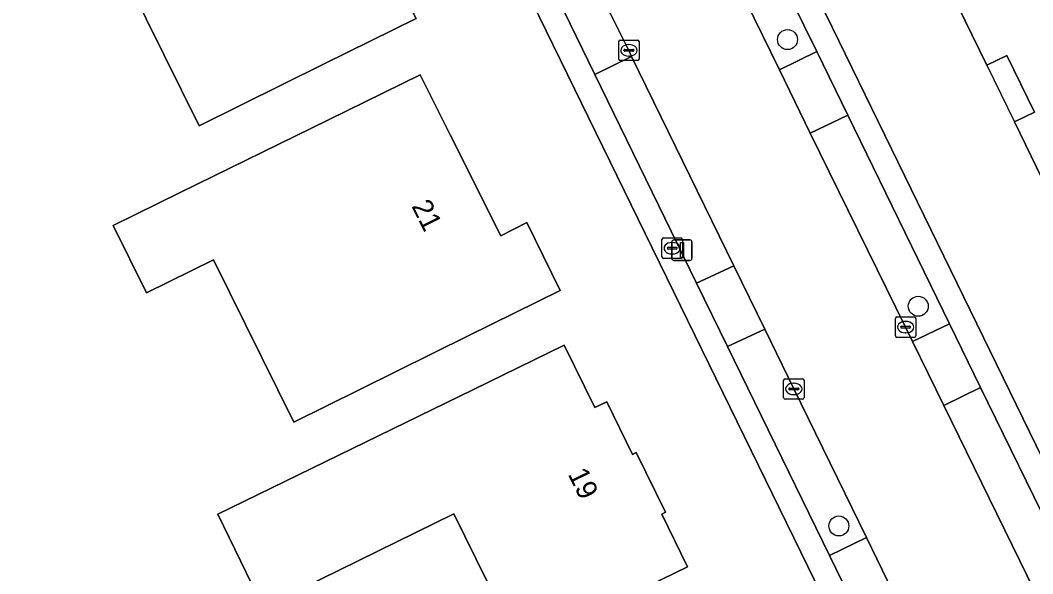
# Model space of a CAD drawing. Extents: x 160455 to 162082, y 388339 to 389736.
# Drawn here: x 160606.38 to 160656.03, y 389185.68 to 389212.81 of the extents above; entities that cross this region are included whole.
import ezdxf

# ---------------------------------------------------------------- set-up
doc = ezdxf.new("R2010")
doc.units = 0
for name, color, linetype in [('IMGEO_Boom', 7, 'Continuous'), ('IMGEO_Brandkraan', 7, 'Continuous'), ('IMGEO_Erf', 7, 'Continuous'), ('IMGEO_Kolk', 7, 'Continuous'), ('IMGEO_Lichtmast', 7, 'Continuous'), ('IMGEO_Pand', 7, 'Continuous'), ('IMGEO_Pand_nummerreeks', 7, 'Continuous'), ('IMGEO_Pand_overbouw', 7, 'Continuous'), ('IMGEO_Parkeervlak_halfverhard', 7, 'Continuous'), ('IMGEO_Parkeervlak_open', 7, 'Continuous'), ('IMGEO_Rijbaan_lokaal_gesloten', 7, 'Continuous'), ('IMGEO_Voetpad_open', 7, 'Continuous')]:
    doc.layers.add(name, color=color, linetype=linetype)

msp = doc.modelspace()

# ---------------------------------------------------------------- linework, layer by layer
at = {"layer": 'IMGEO_Boom'}
for centre in [(160644.006, 389211.86), (160650.419, 389198.788), (160646.526, 389188.019)]:
    msp.add_circle(centre, 0.489, dxfattribs=at)
at = {"layer": 'IMGEO_Brandkraan'}
for p, q in [((160637.851, 389201.208), (160637.851, 389202.06)), ((160637.926, 389202.134), (160638.778, 389202.134)), ((160638.339, 389201.914), (160638.364, 389201.914)), ((160638.852, 389202.06), (160638.852, 389201.208)), ((160638.11, 389201.628), (160638.11, 389201.64)), ((160638.548, 389201.591), (160638.15, 389201.591)), ((160638.153, 389201.677), (160638.551, 389201.677)), ((160638.362, 389201.354), (160638.337, 389201.354)), ((160638.594, 389201.64), (160638.594, 389201.628)), ((160638.778, 389201.134), (160637.926, 389201.134))]:
    msp.add_line(p, q, dxfattribs=at)
for points in [[(160637.851, 389201.208), (160637.851, 389202.06)], [(160637.926, 389202.134), (160638.778, 389202.134)], [(160638.852, 389202.06), (160638.852, 389201.208)], [(160638.778, 389201.134), (160637.926, 389201.134)]]:
    msp.add_lwpolyline(points, dxfattribs=at)
for centre, radius, start, end in [((160637.928, 389202.058), 0.0765, 91.552, 178.448), ((160637.928, 389202.058), 0.0765, 91.552, 178.448), ((160638.776, 389202.058), 0.0765, 1.552, 88.448), ((160638.776, 389202.058), 0.0765, 1.552, 88.448), ((160637.928, 389201.21), 0.0765, 181.552, 268.448), ((160637.928, 389201.21), 0.0765, 181.552, 268.448), ((160638.15, 389201.637), 0.0403, 85.8775, 175.7526), ((160638.147, 389201.627), 0.0366, 178.938, 274.7102), ((160638.551, 389201.634), 0.043, 264.8664, 352.4533), ((160638.555, 389201.639), 0.0386, 1.7309, 96.639), ((160638.776, 389201.21), 0.0765, 271.552, 358.448), ((160638.776, 389201.21), 0.0765, 271.552, 358.448)]:
    msp.add_arc(centre, radius, start, end, dxfattribs=at)
for centre, major_axis, ratio, start_param, end_param in [((160638.338, 389201.634), (-0.387, 0.002), 0.722429, 4.712389, 7.853982), ((160638.363, 389201.634), (-0.39, 0.002), 0.717154, 1.570796, 4.712389)]:
    msp.add_ellipse(centre, major_axis=major_axis, ratio=ratio, start_param=start_param, end_param=end_param, dxfattribs=at)
at = {"layer": 'IMGEO_Erf'}
for points in [[(160618.708, 389268.606), (160627.813, 389250), (160632.561, 389240.296), (160646.195, 389212.463), (160659.1, 389186.029), (160660.56, 389183.089), (160678.005, 389191.833), (160676.861, 389194.242), (160682.461, 389196.902), (160684.112, 389193.427), (160682.056, 389192.45), (160691.863, 389192.737), (160725.28, 389193.626), (160724.604, 389194.964), (160713.416, 389216.926), (160708.883, 389226.189), (160697.231, 389250)], [(160650.888, 389173.962), (160644.997, 389186.036), (160631.834, 389212.986), (160618.655, 389239.938), (160613.732, 389250), (160608.869, 389259.939)]]:
    msp.add_lwpolyline(points, dxfattribs=at)
for points in [[(160618.971, 389223.394), (160620.619, 389220.078), (160621.888, 389220.709), (160623.972, 389216.549), (160625.801, 389212.899), (160621.319, 389210.685), (160615.147, 389207.635), (160611.689, 389214.634), (160608.963, 389213.287), (160606.887, 389217.488), (160603.787, 389215.973), (160603.267, 389217.025), (160607.512, 389219.123), (160608.042, 389218.052), (160614.479, 389221.199)], [(160665.378, 389207.33), (160661.788, 389205.579), (160657.294, 389203.387), (160655.135, 389207.821), (160656.114, 389208.298), (160654.759, 389211.08), (160653.781, 389210.604), (160651.622, 389215.038), (160656.116, 389217.231), (160664.148, 389221.148), (160666.31, 389216.715), (160661.375, 389214.308), (160662.727, 389211.536), (160663.212, 389211.772)], [(160625.986, 389210.127), (160627.476, 389207.166), (160629.951, 389202.245), (160631.229, 389202.888), (160632.862, 389199.567), (160628.381, 389197.35), (160623.035, 389194.703), (160619.798, 389193.101), (160615.856, 389201.067), (160612.578, 389199.445), (160610.943, 389202.747), (160614.227, 389204.358), (160621.498, 389207.925)], [(160633.062, 389196.88), (160634.556, 389193.819), (160635.14, 389194.104), (160636.398, 389191.527), (160636.586, 389191.619), (160638.031, 389188.687), (160637.842, 389188.595), (160639.097, 389186.014), (160634.604, 389183.821), (160630.896, 389182.01), (160627.648, 389188.614), (160618.293, 389184.014), (160616.062, 389188.591), (160628.568, 389194.689)]]:
    msp.add_lwpolyline(points, close=True, dxfattribs=at)
at = {"layer": 'IMGEO_Kolk'}
for p, q in [((160635.728, 389210.907), (160635.728, 389211.759)), ((160635.803, 389211.833), (160636.655, 389211.833)), ((160636.729, 389211.759), (160636.729, 389210.907)), ((160635.987, 389211.327), (160635.987, 389211.339)), ((160636.425, 389211.29), (160636.027, 389211.29)), ((160636.03, 389211.376), (160636.428, 389211.376)), ((160636.216, 389211.613), (160636.241, 389211.613)), ((160636.471, 389211.339), (160636.471, 389211.327)), ((160636.655, 389210.833), (160635.803, 389210.833)), ((160636.239, 389211.053), (160636.214, 389211.053)), ((160649.372, 389198.264), (160650.224, 389198.264)), ((160649.297, 389197.338), (160649.297, 389198.19)), ((160649.556, 389197.758), (160649.556, 389197.77)), ((160649.994, 389197.721), (160649.596, 389197.721)), ((160649.599, 389197.807), (160649.997, 389197.807)), ((160649.785, 389198.044), (160649.81, 389198.044)), ((160650.04, 389197.77), (160650.04, 389197.758)), ((160650.298, 389198.19), (160650.298, 389197.338)), ((160650.224, 389197.264), (160649.372, 389197.264)), ((160649.808, 389197.484), (160649.783, 389197.484)), ((160643.891, 389195.234), (160644.743, 389195.234)), ((160643.816, 389194.308), (160643.816, 389195.16)), ((160644.075, 389194.728), (160644.075, 389194.74)), ((160644.118, 389194.777), (160644.516, 389194.777)), ((160644.304, 389195.014), (160644.329, 389195.014)), ((160644.559, 389194.74), (160644.559, 389194.728)), ((160644.817, 389195.16), (160644.817, 389194.308)), ((160644.513, 389194.691), (160644.115, 389194.691)), ((160644.327, 389194.454), (160644.302, 389194.454)), ((160644.743, 389194.234), (160643.891, 389194.234))]:
    msp.add_line(p, q, dxfattribs=at)
for points in [[(160635.728, 389210.907), (160635.728, 389211.759)], [(160635.803, 389211.833), (160636.655, 389211.833)], [(160636.729, 389211.759), (160636.729, 389210.907)], [(160636.655, 389210.833), (160635.803, 389210.833)], [(160649.372, 389198.264), (160650.224, 389198.264)], [(160649.297, 389197.338), (160649.297, 389198.19)], [(160650.298, 389198.19), (160650.298, 389197.338)], [(160650.224, 389197.264), (160649.372, 389197.264)], [(160643.891, 389195.234), (160644.743, 389195.234)], [(160643.816, 389194.308), (160643.816, 389195.16)], [(160644.817, 389195.16), (160644.817, 389194.308)], [(160644.743, 389194.234), (160643.891, 389194.234)]]:
    msp.add_lwpolyline(points, dxfattribs=at)
for centre, radius, start, end in [((160635.805, 389211.757), 0.0765, 91.552, 178.448), ((160635.805, 389211.757), 0.0765, 91.552, 178.448), ((160636.653, 389211.757), 0.0765, 1.552, 88.448), ((160636.653, 389211.757), 0.0765, 1.552, 88.448), ((160636.027, 389211.336), 0.0403, 85.8775, 175.7526), ((160636.024, 389211.326), 0.0366, 178.938, 274.7102), ((160636.428, 389211.333), 0.043, 264.8664, 352.4533), ((160636.432, 389211.338), 0.0386, 1.7309, 96.639), ((160635.805, 389210.909), 0.0765, 181.552, 268.448), ((160635.805, 389210.909), 0.0765, 181.552, 268.448), ((160636.653, 389210.909), 0.0765, 271.552, 358.448), ((160636.653, 389210.909), 0.0765, 271.552, 358.448), ((160649.374, 389198.188), 0.0765, 91.552, 178.448), ((160649.374, 389198.188), 0.0765, 91.552, 178.448), ((160650.222, 389198.188), 0.0765, 1.552, 88.448), ((160650.222, 389198.188), 0.0765, 1.552, 88.448), ((160649.596, 389197.767), 0.0403, 85.8775, 175.7526), ((160649.593, 389197.757), 0.0366, 178.938, 274.7102), ((160649.997, 389197.764), 0.043, 264.8664, 352.4533), ((160650.001, 389197.769), 0.0386, 1.7309, 96.639), ((160649.374, 389197.34), 0.0765, 181.552, 268.448), ((160649.374, 389197.34), 0.0765, 181.552, 268.448), ((160650.222, 389197.34), 0.0765, 271.552, 358.448), ((160650.222, 389197.34), 0.0765, 271.552, 358.448), ((160643.893, 389195.158), 0.0765, 91.552, 178.448), ((160643.893, 389195.158), 0.0765, 91.552, 178.448), ((160644.741, 389195.158), 0.0765, 1.552, 88.448), ((160644.741, 389195.158), 0.0765, 1.552, 88.448), ((160644.115, 389194.737), 0.0403, 85.8775, 175.7526), ((160644.52, 389194.739), 0.0386, 1.7309, 96.639), ((160643.893, 389194.31), 0.0765, 181.552, 268.448), ((160643.893, 389194.31), 0.0765, 181.552, 268.448), ((160644.112, 389194.727), 0.0366, 178.938, 274.7102), ((160644.516, 389194.734), 0.043, 264.8664, 352.4533), ((160644.741, 389194.31), 0.0765, 271.552, 358.448), ((160644.741, 389194.31), 0.0765, 271.552, 358.448)]:
    msp.add_arc(centre, radius, start, end, dxfattribs=at)
for centre, major_axis, ratio, start_param, end_param in [((160636.215, 389211.333), (-0.387, 0.002), 0.722429, 4.712389, 7.853982), ((160636.24, 389211.333), (-0.39, 0.002), 0.717154, 1.570796, 4.712389), ((160649.784, 389197.764), (-0.387, 0.002), 0.722429, 4.712389, 7.853982), ((160649.809, 389197.764), (-0.39, 0.002), 0.717154, 1.570796, 4.712389), ((160644.303, 389194.734), (-0.387, 0.002), 0.722429, 4.712389, 7.853982), ((160644.328, 389194.734), (-0.39, 0.002), 0.717154, 1.570796, 4.712389)]:
    msp.add_ellipse(centre, major_axis=major_axis, ratio=ratio, start_param=start_param, end_param=end_param, dxfattribs=at)
at = {"layer": 'IMGEO_Lichtmast'}
for p, q in [((160638.332, 389201.139), (160638.332, 389201.939)), ((160638.332, 389201.939), (160638.332, 389201.139)), ((160638.432, 389202.039), (160639.222, 389202.039)), ((160639.222, 389202.039), (160638.432, 389202.039)), ((160639.322, 389201.939), (160639.322, 389201.139)), ((160639.322, 389201.139), (160639.322, 389201.939)), ((160639.222, 389201.039), (160638.432, 389201.039)), ((160638.432, 389201.039), (160639.222, 389201.039))]:
    msp.add_line(p, q, dxfattribs=at)
msp.add_lwpolyline([(160638.752, 389201.914), (160638.902, 389201.914), (160638.902, 389201.164), (160638.752, 389201.164), (160638.752, 389201.914)], dxfattribs=at)
for centre, start, end in [((160638.432, 389201.939), 90, 180), ((160638.432, 389201.939), 90, 180), ((160639.222, 389201.939), 0, 90), ((160639.222, 389201.939), 360, 90), ((160638.432, 389201.139), 180, 270), ((160638.432, 389201.139), 180, 270), ((160639.222, 389201.139), 270, 0), ((160639.222, 389201.139), 270, 0)]:
    msp.add_arc(centre, 0.1, start, end, dxfattribs=at)
at = {"layer": 'IMGEO_Pand'}
for points in [[(160623.972, 389216.549), (160621.888, 389220.709), (160620.619, 389220.078), (160618.971, 389223.394), (160614.479, 389221.199), (160608.042, 389218.052), (160606.887, 389217.488), (160608.963, 389213.287), (160611.689, 389214.634), (160615.147, 389207.635), (160621.319, 389210.685), (160625.801, 389212.899)], [(160661.375, 389214.308), (160666.31, 389216.715), (160664.148, 389221.148), (160656.116, 389217.231), (160651.622, 389215.038), (160653.781, 389210.604), (160654.759, 389211.08), (160656.114, 389208.298), (160655.135, 389207.821), (160657.294, 389203.387), (160661.788, 389205.579), (160665.378, 389207.33), (160663.212, 389211.772), (160662.727, 389211.536)], [(160631.229, 389202.888), (160629.951, 389202.245), (160627.476, 389207.166), (160625.986, 389210.127), (160621.498, 389207.925), (160614.227, 389204.358), (160610.943, 389202.747), (160612.578, 389199.445), (160615.856, 389201.067), (160619.798, 389193.101), (160623.035, 389194.703), (160628.381, 389197.35), (160632.862, 389199.567)], [(160634.604, 389183.821), (160639.097, 389186.014), (160637.842, 389188.595), (160638.031, 389188.687), (160636.586, 389191.619), (160636.398, 389191.527), (160635.14, 389194.104), (160634.556, 389193.819), (160633.062, 389196.88), (160628.568, 389194.689), (160616.062, 389188.591), (160618.293, 389184.014), (160627.648, 389188.614), (160630.896, 389182.01)]]:
    msp.add_lwpolyline(points, close=True, dxfattribs=at)
at = {"layer": 'IMGEO_Pand_overbouw'}
msp.add_lwpolyline([(160656.114, 389208.298), (160654.759, 389211.08), (160653.781, 389210.604), (160655.135, 389207.821)], close=True, dxfattribs=at)
at = {"layer": 'IMGEO_Parkeervlak_halfverhard'}
for points in [[(160646.96, 389208.162), (160645.126, 389207.275), (160649.798, 389197.764), (160650.14, 389197.055), (160651.948, 389197.931)], [(160644.317, 389194.734), (160642.891, 389197.669), (160641.072, 389196.816), (160646.073, 389186.576), (160647.877, 389187.451)], [(160653.474, 389194.81), (160651.678, 389193.917), (160656.518, 389184.041), (160657.302, 389182.445), (160657.672, 389181.746), (160659.44, 389182.61)]]:
    msp.add_lwpolyline(points, close=True, dxfattribs=at)
at = {"layer": 'IMGEO_Parkeervlak_open'}
for points in [[(160638.615, 389220.583), (160643.611, 389210.371), (160645.44, 389211.271), (160640.415, 389221.48)], [(160639.547, 389199.927), (160641.372, 389200.77), (160636.364, 389211.028), (160634.553, 389210.156)]]:
    msp.add_lwpolyline(points, close=True, dxfattribs=at)
at = {"layer": 'IMGEO_Rijbaan_lokaal_gesloten'}
for points in [[(160616.774, 389251.128), (160617.325, 389250), (160621.509, 389241.43), (160623.042, 389238.298), (160626.252, 389231.766), (160628.299, 389227.528), (160629.831, 389224.394), (160634.827, 389214.159), (160636.228, 389211.332), (160636.364, 389211.028), (160641.372, 389200.77), (160642.891, 389197.669), (160644.317, 389194.734), (160647.877, 389187.451), (160649.403, 389184.316)], [(160656.518, 389184.041), (160651.678, 389193.917), (160650.14, 389197.055), (160649.798, 389197.764), (160645.126, 389207.275), (160643.611, 389210.371), (160638.615, 389220.583), (160637.08, 389223.713), (160632.066, 389233.937), (160631.149, 389235.843), (160629.634, 389238.976), (160625.162, 389248.085), (160624.222, 389250), (160623.624, 389251.217)]]:
    msp.add_lwpolyline(points, dxfattribs=at)
at = {"layer": 'IMGEO_Voetpad_open'}
for points in [[(160660.56, 389183.089), (160659.1, 389186.029), (160646.195, 389212.463), (160632.561, 389240.296), (160627.813, 389250), (160618.708, 389268.606), (160617.272, 389271.48)], [(160647.591, 389183.445), (160646.073, 389186.576), (160641.072, 389196.816), (160639.547, 389199.927), (160634.553, 389210.156), (160633.037, 389213.265), (160628.038, 389223.501), (160626.497, 389226.634), (160621.214, 389237.441), (160619.692, 389240.555), (160615.075, 389250), (160614.963, 389250.229), (160613.438, 389253.337), (160609.949, 389260.462), (160607.699, 389265.057), (160606.168, 389268.191), (160605.394, 389269.769), (160589.99, 389262.282), (160572.982, 389253.961)], [(160616.329, 389269.665), (160616.726, 389269.878), (160619.161, 389264.921), (160619.965, 389263.27), (160621.485, 389260.166), (160625.449, 389252.089), (160626.474, 389250), (160626.975, 389248.979), (160631.442, 389239.83), (160632.963, 389236.714), (160638.89, 389224.594), (160640.415, 389221.48), (160645.44, 389211.271), (160646.96, 389208.162), (160651.948, 389197.931), (160653.474, 389194.81), (160659.44, 389182.61)], [(160570.784, 389251.368), (160589.139, 389260.387), (160600.397, 389265.889), (160604.891, 389268.07), (160608.869, 389259.939), (160613.732, 389250), (160618.655, 389239.938), (160631.834, 389212.986), (160644.997, 389186.036), (160650.888, 389173.962)]]:
    msp.add_lwpolyline(points, dxfattribs=at)
for points in [[(160633.037, 389213.265), (160634.553, 389210.156), (160636.364, 389211.028), (160636.228, 389211.332), (160634.827, 389214.159)], [(160646.96, 389208.162), (160645.44, 389211.271), (160643.611, 389210.371), (160645.126, 389207.275)], [(160639.547, 389199.927), (160641.072, 389196.816), (160642.891, 389197.669), (160641.372, 389200.77)], [(160650.14, 389197.055), (160651.678, 389193.917), (160653.474, 389194.81), (160651.948, 389197.931)], [(160646.073, 389186.576), (160647.591, 389183.445), (160649.403, 389184.316), (160647.877, 389187.451)]]:
    msp.add_lwpolyline(points, close=True, dxfattribs=at)

# ---------------------------------------------------------------- texts
at = {"layer": 'IMGEO_Pand_nummerreeks'}
for s, rotation, p in [('21', 296.7054, (160625.547, 389203.701)), ('19', 296.1266, (160633.222, 389190.565))]:
    msp.add_text(s, height=1, rotation=rotation, dxfattribs=at).set_placement(p)

doc.saveas('drawing.dxf')
